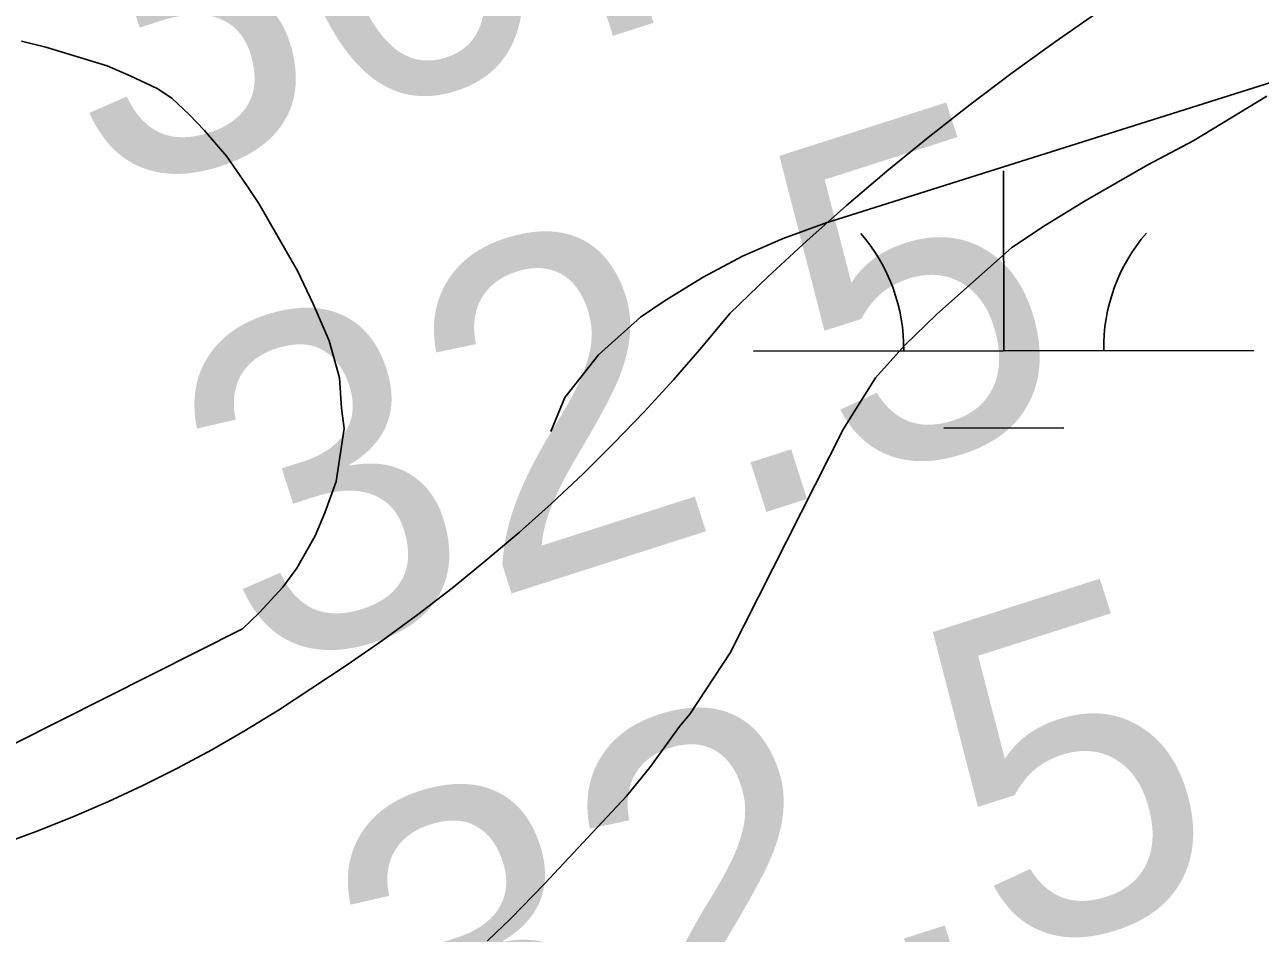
# Model space of a CAD drawing. Extents: x 3297753 to 3335611, y 652252 to 677623.
# Drawn here: x 3317833.4 to 3318080.4, y 667228.2 to 667409.8 of the extents above; entities that cross this region are included whole.
import ezdxf

# ---------------------------------------------------------------- set-up
doc = ezdxf.new("R2010")
doc.units = 0
for name, color, linetype in [('V-RIVR-RANG', 7, 'Continuous'), ('V-ROAD-CNTR', 7, 'Continuous'), ('V-SITE-VEGE', 7, 'Continuous'), ('V-TOPO-MINR', 7, 'Continuous'), ('V-WETL-SWMP', 7, 'Continuous')]:
    doc.layers.add(name, color=color, linetype=linetype)

msp = doc.modelspace()

# ---------------------------------------------------------------- linework, layer by layer
at = {"layer": 'V-ROAD-CNTR'}
msp.add_lwpolyline([(3317828.35, 667245.89), (3317835.63, 667248.55), (3317842.84, 667251.41), (3317849.95, 667254.49), (3317856.98, 667257.76), (3317863.91, 667261.23), (3317870.74, 667264.9), (3317877.46, 667268.77), (3317884.07, 667272.82), (3317890.56, 667277.07), (3317897.81, 667281.84), (3317904.95, 667286.8), (3317911.96, 667291.92), (3317918.84, 667297.22), (3317925.59, 667302.69), (3317932.2, 667308.32), (3317938.68, 667314.12), (3317945, 667320.07), (3317951.18, 667326.18), (3317957.2, 667332.44), (3317963.07, 667338.84), (3317968.78, 667345.39), (3317974.32, 667352.08), (3317981.97, 667359.43), (3317989.76, 667366.63), (3317997.69, 667373.67), (3318005.77, 667380.55), (3318013.98, 667387.26), (3318022.33, 667393.81), (3318030.8, 667400.2), (3318039.4, 667406.41), (3318048.12, 667412.44)], dxfattribs=at)
at = {"layer": 'V-SITE-VEGE'}
for p, q in [((3318067.1, 667386.65), (3318081.73, 667395.52)), ((3318057.92, 667381.83), (3318067.1, 667386.65)), ((3318045.39, 667374.58), (3318057.92, 667381.83)), ((3318037.45, 667369.75), (3318045.39, 667374.58)), ((3318030.76, 667365.3), (3318037.45, 667369.75)), ((3318015.65, 667351.89), (3318030.76, 667365.3)), ((3318009.35, 667345.79), (3318015.65, 667351.89)), ((3318003.45, 667339.26), (3318009.35, 667345.79)), ((3317997.08, 667329.02), (3318003.45, 667339.26)), ((3317974.43, 667284.28), (3317997.08, 667329.02)), ((3317966.37, 667271.99), (3317974.43, 667284.28)), ((3317964.26, 667269.54), (3317966.37, 667271.99)), ((3317958.34, 667261.36), (3317964.26, 667269.54)), ((3317953.7, 667255.64), (3317958.34, 667261.36)), ((3317937.28, 667238.11), (3317953.7, 667255.64)), ((3317930.55, 667231.19), (3317937.28, 667238.11)), ((3317925.92, 667226.71), (3317930.55, 667231.19))]:
    msp.add_line(p, q, dxfattribs=at)
msp.add_lwpolyline([(3317832.7, 667406.51), (3317837.59, 667405.33), (3317849.81, 667401.6), (3317854.41, 667399.61), (3317859.83, 667397.07), (3317862.79, 667395.11), (3317866.29, 667391.78), (3317869.24, 667388.74), (3317873.79, 667383.48), (3317877.79, 667377.69), (3317880.19, 667374.11), (3317887.88, 667360.62), (3317891.05, 667354.02), (3317894.2, 667346.61), (3317896.27, 667339.21), (3317896.71, 667333.2), (3317897.2, 667329.1), (3317895.66, 667318.49), (3317893.38, 667312.25), (3317891.4, 667307.65), (3317887.75, 667301.16), (3317884.96, 667297.39), (3317880.24, 667292.28), (3317876.92, 667289.06), (3317831.27, 667266.07)], dxfattribs=at)
at = {"layer": 'V-TOPO-MINR'}
msp.add_lwpolyline([(3317938.53, 667328.48), (3317941.37, 667335.3), (3317948.09, 667343.84), (3317956.49, 667351.39), (3317961.4, 667354.69), (3317969.01, 667359.36), (3317976.85, 667363.57), (3317985.02, 667367.08), (3317993.41, 667370.13), (3318120.71, 667410.29), (3318192.92, 667433.06), (3318265.14, 667455.81), (3318337.37, 667478.54), (3318409.6, 667501.25), (3318789.47, 667620.66)], dxfattribs=at)
at = {"layer": 'V-WETL-SWMP'}
for p, q in [((3318029.11, 667344.64), (3318029.07, 667380.64)), ((3317979.11, 667344.59), (3318079.11, 667344.69)), ((3318017.12, 667329.19), (3318041.12, 667329.22))]:
    msp.add_line(p, q, dxfattribs=at)
for centre, start, end in [((3317973.87, 667345.06), 359.2865, 40.8301), ((3318084.35, 667345.17), 139.2865, 180.8301)]:
    msp.add_arc(centre, 35.25, start, end, dxfattribs=at)

# ---------------------------------------------------------------- texts
at = {"layer": 'V-RIVR-RANG'}
for s, p in [('30.8', (3317848.25, 667374.76)), ('32.5', (3317878.94, 667279.59)), ('32.5', (3317909.63, 667184.41))]:
    msp.add_text(s, height=67, rotation=17.7283, dxfattribs=at).set_placement(p)

doc.saveas('drawing.dxf')
